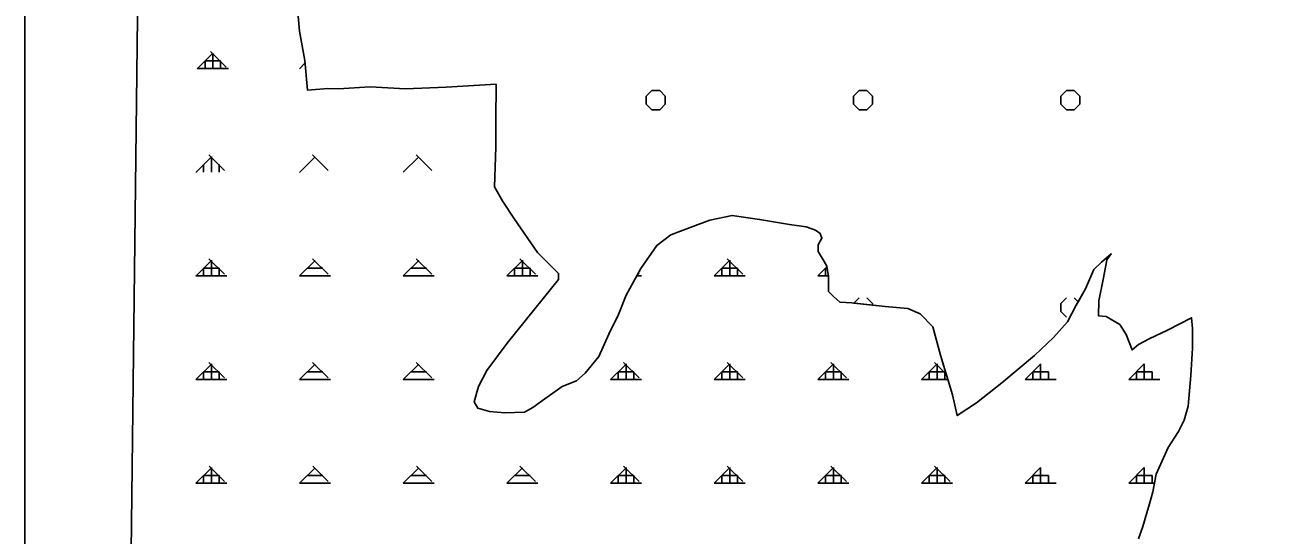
# Model space of a CAD drawing. Extents: x 410727 to 412947, y 4463506 to 4466382.
# Drawn here: x 410732 to 411331, y 4465172 to 4465418 of the extents above; entities that cross this region are included whole.
import ezdxf

# ---------------------------------------------------------------- set-up
doc = ezdxf.new("R2010")
doc.units = 0
for name, color, linetype in [('ADAKENARI', 7, 'Continuous'), ('LJ_ÇERÇEVE', 7, 'Continuous'), ('PL_AYA_ORMAN', 7, 'Continuous'), ('PL_KA_TARIM_DIGER', 7, 'Continuous'), ('TR_ORMAN', 7, 'Continuous'), ('TR_TARIMALANI', 7, 'Continuous')]:
    doc.layers.add(name, color=color, linetype=linetype)

msp = doc.modelspace()

# ---------------------------------------------------------------- linework, layer by layer
at = {"layer": 'ADAKENARI'}
for p, q in [((410864.16, 4465422.64), (410864.8, 4465415.42)), ((410864.8, 4465415.42), (410867.34, 4465401.2)), ((410867.34, 4465401.2), (410868.61, 4465386.99)), ((410868.61, 4465386.99), (410878.55, 4465387.83)), ((410878.55, 4465387.83), (410883.62, 4465387.67)), ((410883.62, 4465387.67), (410898.86, 4465388.51)), ((410898.86, 4465388.51), (410915.99, 4465387.67)), ((410915.99, 4465387.67), (410935.54, 4465388.48)), ((410935.54, 4465388.48), (410959.6, 4465389.81)), ((410959.6, 4465389.81), (410959.52, 4465372.33)), ((410959.52, 4465372.33), (410959.52, 4465359.54)), ((410959.52, 4465359.54), (410958.85, 4465340.35)), ((410958.85, 4465340.35), (410962.88, 4465333.28)), ((410962.88, 4465333.28), (410968.26, 4465325.2)), ((411062.68, 4465324.19), (411073.43, 4465326.54)), ((411073.43, 4465326.54), (411086.76, 4465324.59)), ((410968.26, 4465325.2), (410979.68, 4465308.7)), ((411043.86, 4465317.12), (411054.61, 4465321.16)), ((411054.61, 4465321.16), (411062.68, 4465324.19)), ((411086.76, 4465324.59), (411101.1, 4465322.12)), ((411101.1, 4465322.12), (411109.16, 4465321)), ((411109.16, 4465321), (411113.64, 4465319.42)), ((411037.14, 4465312.07), (411043.86, 4465317.12)), ((411113.64, 4465319.42), (411115.88, 4465317.85)), ((411116.78, 4465315.6), (411115.01, 4465312.38)), ((411115.88, 4465317.85), (411116.78, 4465315.6)), ((410979.68, 4465308.7), (410989.76, 4465298.6)), ((411029.41, 4465300.96), (411037.14, 4465312.07)), ((411115.01, 4465312.38), (411115.01, 4465309.09)), ((411115.01, 4465309.09), (411117.85, 4465304.28)), ((411251.63, 4465304.06), (411256.39, 4465307.98)), ((411256.39, 4465307.98), (411254.3, 4465305.17)), ((411117.85, 4465304.28), (411119.16, 4465302.09)), ((411119.16, 4465302.09), (411120.03, 4465297.05)), ((411247.91, 4465300.55), (411251.63, 4465304.06)), ((411253.7, 4465302.39), (411252.51, 4465295.64)), ((411254.3, 4465305.17), (411253.7, 4465302.39)), ((410989.76, 4465298.6), (410989.76, 4465295.57)), ((411022.35, 4465288.16), (411029.41, 4465300.96)), ((411120.03, 4465297.05), (411120.03, 4465292.23)), ((411243.98, 4465291.13), (411247.91, 4465300.55)), ((410985.06, 4465289.85), (410978.34, 4465281.43)), ((410989.76, 4465295.57), (410985.06, 4465289.85)), ((411120.03, 4465292.23), (411120.03, 4465289.82)), ((411120.03, 4465289.82), (411122.44, 4465287.41)), ((411239.39, 4465283.25), (411243.98, 4465291.13)), ((411252.51, 4465295.64), (411250.33, 4465285.31)), ((411018.66, 4465278.74), (411022.35, 4465288.16)), ((411122.44, 4465287.41), (411125.5, 4465284.78)), ((411125.5, 4465284.78), (411131.18, 4465284.34)), ((411131.18, 4465284.34), (411147.36, 4465282.59)), ((411250.33, 4465285.31), (411250.14, 4465278.17)), ((410978.34, 4465281.43), (410964.9, 4465264.93)), ((411013.96, 4465269.31), (411018.66, 4465278.74)), ((411147.36, 4465282.59), (411158.29, 4465281.72)), ((411158.29, 4465281.72), (411164.19, 4465279.09)), ((411164.19, 4465279.09), (411170.31, 4465272.74)), ((411235.23, 4465275.15), (411239.39, 4465283.25)), ((411250.14, 4465278.17), (411253.9, 4465277.77)), ((411170.31, 4465272.74), (411174.03, 4465259.16)), ((411228.46, 4465267.7), (411235.23, 4465275.15)), ((411253.9, 4465277.77), (411260.44, 4465274)), ((411260.44, 4465274), (411263.61, 4465269.04)), ((411283.42, 4465271.22), (411295.11, 4465277.17)), ((411295.11, 4465277.17), (411295.51, 4465272.01)), ((411295.51, 4465272.01), (411295.51, 4465262.48)), ((411009.25, 4465258.54), (411013.96, 4465269.31)), ((411219.28, 4465258.94), (411228.46, 4465267.7)), ((411263.61, 4465269.04), (411266.38, 4465261.69)), ((411269.55, 4465264.27), (411274.7, 4465267.05)), ((411274.7, 4465267.05), (411283.42, 4465271.22)), ((410964.9, 4465264.93), (410955.15, 4465251.8)), ((411266.38, 4465261.69), (411269.55, 4465264.27)), ((411295.51, 4465262.48), (411294.72, 4465249.38)), ((411002.53, 4465250.45), (411009.25, 4465258.54)), ((411174.03, 4465259.16), (411179.71, 4465240.1)), ((411203.54, 4465245.79), (411219.28, 4465258.94)), ((410955.15, 4465251.8), (410951.12, 4465244.06)), ((410998.5, 4465246.75), (411002.53, 4465250.45)), ((411294.72, 4465249.38), (411293.53, 4465234.49)), ((410951.12, 4465244.06), (410949.1, 4465236.65)), ((410982.03, 4465237.32), (410991.44, 4465244.06)), ((410991.44, 4465244.06), (410998.5, 4465246.75)), ((411191.3, 4465236.16), (411203.54, 4465245.79)), ((410949.1, 4465236.65), (410950.78, 4465233.62)), ((410977.33, 4465233.96), (410982.03, 4465237.32)), ((411179.71, 4465240.1), (411182.11, 4465230.03)), ((411182.11, 4465230.03), (411191.3, 4465236.16)), ((410950.78, 4465233.62), (410956.49, 4465231.94)), ((410956.49, 4465231.94), (410963.89, 4465231.26)), ((410963.89, 4465231.26), (410973.3, 4465231.6)), ((410973.3, 4465231.6), (410977.33, 4465233.96)), ((411293.53, 4465234.49), (411291.55, 4465227.74)), ((411291.55, 4465227.74), (411288.77, 4465222.38)), ((411288.77, 4465222.38), (411283.82, 4465214.64)), ((411283.82, 4465214.64), (411278.07, 4465201.73)), ((411278.07, 4465201.73), (411276.35, 4465193.24)), ((411276.35, 4465193.24), (411274.75, 4465187.41)), ((411273.51, 4465183.03), (411271.63, 4465176.47)), ((411274.75, 4465187.41), (411273.51, 4465183.03)), ((411271.63, 4465176.47), (411269.45, 4465170.53))]:
    msp.add_line(p, q, dxfattribs=at)
at = {"layer": 'LJ_ÇERÇEVE'}
msp.add_lwpolyline([(410732.32, 4466381.6), (412946.74, 4466381.6), (412946.74, 4463506.16), (410732.32, 4463506.16)], close=True, dxfattribs=at)
at = {"layer": 'PL_AYA_ORMAN'}
for points in [[(410786.8, 4465435.86), (410768.78, 4463916.77)], [(411269.45, 4465170.53), (411271.63, 4465176.47), (411273.51, 4465183.03), (411274.75, 4465187.41), (411276.35, 4465193.24), (411278.07, 4465201.73), (411283.82, 4465214.64), (411288.77, 4465222.38), (411291.55, 4465227.74), (411293.53, 4465234.49), (411294.72, 4465249.38), (411295.51, 4465262.48), (411295.51, 4465272.01), (411295.11, 4465277.17), (411283.42, 4465271.22), (411274.7, 4465267.05), (411269.55, 4465264.27), (411266.38, 4465261.69), (411263.61, 4465269.04), (411260.44, 4465274), (411253.9, 4465277.77), (411250.14, 4465278.17), (411250.33, 4465285.31), (411252.51, 4465295.64), (411253.7, 4465302.39), (411254.3, 4465305.17), (411256.39, 4465307.98), (411251.63, 4465304.06), (411247.91, 4465300.55), (411243.98, 4465291.13), (411240.38, 4465284.95), (411239.39, 4465283.25), (411235.23, 4465275.15), (411228.46, 4465267.7), (411219.28, 4465258.94), (411203.54, 4465245.79), (411191.3, 4465236.16), (411182.11, 4465230.03), (411179.71, 4465240.1), (411174.03, 4465259.16), (411170.31, 4465272.74), (411164.19, 4465279.09), (411158.29, 4465281.72), (411147.36, 4465282.59), (411141.25, 4465283.25), (411132.16, 4465284.24), (411131.18, 4465284.34), (411125.5, 4465284.78), (411122.44, 4465287.41), (411120.03, 4465289.82), (411120.03, 4465292.23), (411120.03, 4465297.05), (411119.16, 4465302.09), (411117.85, 4465304.28), (411115.01, 4465309.09), (411115.01, 4465312.38), (411116.78, 4465315.6), (411115.88, 4465317.85), (411113.64, 4465319.42), (411109.16, 4465321), (411101.1, 4465322.12), (411086.76, 4465324.59), (411073.43, 4465326.54), (411062.68, 4465324.19), (411054.61, 4465321.16), (411043.86, 4465317.12), (411037.14, 4465312.07), (411029.41, 4465300.96), (411022.35, 4465288.16), (411018.66, 4465278.74), (411013.96, 4465269.31), (411009.25, 4465258.54), (411002.53, 4465250.45), (410998.5, 4465246.75), (410991.44, 4465244.06), (410982.03, 4465237.32), (410977.33, 4465233.96), (410973.3, 4465231.6), (410963.89, 4465231.26), (410956.49, 4465231.94), (410950.78, 4465233.62), (410949.1, 4465236.65), (410951.12, 4465244.06), (410955.15, 4465251.8), (410964.9, 4465264.93), (410978.34, 4465281.43), (410985.06, 4465289.85), (410989.76, 4465295.57), (410989.76, 4465298.6), (410979.68, 4465308.7), (410968.26, 4465325.2), (410962.88, 4465333.28), (410958.85, 4465340.35), (410959.52, 4465359.54), (410959.52, 4465372.33), (410959.6, 4465389.81), (410935.54, 4465388.48), (410915.99, 4465387.67), (410898.86, 4465388.51), (410883.62, 4465387.67), (410878.55, 4465387.83), (410868.61, 4465386.99), (410867.34, 4465401.2), (410864.8, 4465415.42), (410864.16, 4465422.64)]]:
    msp.add_lwpolyline(points, dxfattribs=at)
at = {"layer": 'PL_KA_TARIM_DIGER'}
msp.add_lwpolyline([(410864.16, 4465422.64), (410864.8, 4465415.42), (410867.34, 4465401.2), (410868.61, 4465386.99), (410878.55, 4465387.83), (410883.62, 4465387.67), (410898.86, 4465388.51), (410915.99, 4465387.67), (410935.54, 4465388.48), (410959.6, 4465389.81), (410959.52, 4465372.33), (410959.52, 4465359.54), (410958.85, 4465340.35), (410962.88, 4465333.28), (410968.26, 4465325.2), (410979.68, 4465308.7), (410989.76, 4465298.6), (410989.76, 4465295.57), (410985.06, 4465289.85), (410978.34, 4465281.43), (410964.9, 4465264.93), (410955.15, 4465251.8), (410951.12, 4465244.06), (410949.1, 4465236.65), (410950.78, 4465233.62), (410956.49, 4465231.94), (410963.89, 4465231.26), (410973.3, 4465231.6), (410977.33, 4465233.96), (410982.03, 4465237.32), (410991.44, 4465244.06), (410998.5, 4465246.75), (411002.53, 4465250.45), (411009.25, 4465258.54), (411013.96, 4465269.31), (411018.66, 4465278.74), (411022.35, 4465288.16), (411029.41, 4465300.96), (411037.14, 4465312.07), (411043.86, 4465317.12), (411054.61, 4465321.16), (411062.68, 4465324.19), (411073.43, 4465326.54), (411086.76, 4465324.59), (411101.1, 4465322.12), (411109.16, 4465321), (411113.64, 4465319.42), (411115.88, 4465317.85), (411116.78, 4465315.6), (411115.01, 4465312.38), (411115.01, 4465309.09), (411117.85, 4465304.28), (411119.16, 4465302.09), (411120.03, 4465297.05), (411120.03, 4465292.23), (411120.03, 4465289.82), (411122.44, 4465287.41), (411125.5, 4465284.78), (411131.18, 4465284.34), (411147.36, 4465282.59), (411158.29, 4465281.72), (411164.19, 4465279.09), (411170.31, 4465272.74), (411174.03, 4465259.16), (411179.71, 4465240.1), (411182.11, 4465230.03), (411191.3, 4465236.16), (411203.54, 4465245.79), (411219.28, 4465258.94), (411228.46, 4465267.7), (411235.23, 4465275.15), (411239.39, 4465283.25), (411243.98, 4465291.13), (411247.91, 4465300.55), (411251.63, 4465304.06), (411256.39, 4465307.98), (411254.3, 4465305.17), (411253.7, 4465302.39), (411252.51, 4465295.64), (411250.33, 4465285.31), (411250.14, 4465278.17), (411253.9, 4465277.77), (411260.44, 4465274), (411263.61, 4465269.04), (411266.38, 4465261.69), (411269.55, 4465264.27), (411274.7, 4465267.05), (411283.42, 4465271.22), (411295.11, 4465277.17), (411295.51, 4465272.01), (411295.51, 4465262.48), (411294.72, 4465249.38), (411293.53, 4465234.49), (411291.55, 4465227.74), (411288.77, 4465222.38), (411283.82, 4465214.64), (411278.07, 4465201.73), (411276.35, 4465193.24), (411274.75, 4465187.41), (411273.51, 4465183.03), (411271.63, 4465176.47), (411269.45, 4465170.53)], dxfattribs=at)
at = {"layer": 'TR_ORMAN'}
for p, q in [((410815.51, 4465397.3), (410823.01, 4465404.8)), ((410829.39, 4465398.09), (410821.89, 4465405.59)), ((410823.02, 4465397.36), (410823.02, 4465404.86)), ((410819.27, 4465397.36), (410819.27, 4465401.11)), ((410819.27, 4465401.11), (410826.77, 4465401.11)), ((410826.77, 4465397.36), (410826.77, 4465401.11)), ((410864.8, 4465397.32), (410867.45, 4465399.97)), ((410815.52, 4465397.36), (410830.52, 4465397.36)), ((410828.59, 4465348.21), (410821.09, 4465355.71)), ((410828.59, 4465348.21), (410821.09, 4465355.71)), ((410878.58, 4465348.21), (410871.08, 4465355.71)), ((410878.58, 4465348.21), (410871.08, 4465355.71)), ((410928.57, 4465348.21), (410921.08, 4465355.71)), ((410814.8, 4465347.32), (410822.3, 4465354.82)), ((410818.56, 4465347.41), (410818.56, 4465351.16)), ((410822.31, 4465347.41), (410822.31, 4465354.91)), ((410826.06, 4465347.41), (410826.06, 4465351.16)), ((410864.8, 4465347.33), (410872.3, 4465354.83)), ((410914.8, 4465347.34), (410922.3, 4465354.83)), ((410814.8, 4465297.33), (410822.3, 4465304.83)), ((410828.62, 4465298.18), (410821.12, 4465305.68)), ((410822.31, 4465297.41), (410822.31, 4465304.91)), ((410864.8, 4465297.34), (410872.3, 4465304.84)), ((410878.61, 4465298.18), (410871.12, 4465305.68)), ((410878.61, 4465298.18), (410871.12, 4465305.68)), ((410914.8, 4465297.34), (410922.3, 4465304.84)), ((410928.61, 4465298.18), (410921.11, 4465305.68)), ((410928.61, 4465298.18), (410921.11, 4465305.68)), ((410964.8, 4465297.35), (410972.3, 4465304.85)), ((410978.6, 4465298.18), (410971.1, 4465305.68)), ((410972.31, 4465297.41), (410972.31, 4465304.91)), ((410972.31, 4465297.41), (410972.31, 4465304.91)), ((411064.8, 4465297.36), (411072.3, 4465304.86)), ((411078.58, 4465298.18), (411071.09, 4465305.68)), ((411072.31, 4465297.41), (411072.31, 4465304.91)), ((410814.81, 4465297.41), (410829.81, 4465297.41)), ((410818.56, 4465297.41), (410818.56, 4465301.16)), ((410818.56, 4465301.16), (410826.06, 4465301.16)), ((410826.06, 4465297.41), (410826.06, 4465301.16)), ((410864.81, 4465297.41), (410879.81, 4465297.41)), ((410868.56, 4465301.16), (410876.06, 4465301.16)), ((410914.81, 4465297.41), (410929.81, 4465297.41)), ((410918.56, 4465301.16), (410926.06, 4465301.16)), ((410964.81, 4465297.41), (410979.81, 4465297.41)), ((410968.56, 4465297.41), (410968.56, 4465301.16)), ((410968.56, 4465297.41), (410968.56, 4465301.16)), ((410968.56, 4465301.16), (410976.06, 4465301.16)), ((410976.06, 4465297.41), (410976.06, 4465301.16)), ((410976.06, 4465297.41), (410976.06, 4465301.16)), ((411027.46, 4465297.41), (411029.81, 4465297.41)), ((411028.59, 4465298.18), (411028.14, 4465298.64)), ((411064.81, 4465297.41), (411079.81, 4465297.41)), ((411068.56, 4465297.41), (411068.56, 4465301.16)), ((411068.56, 4465301.16), (411076.06, 4465301.16)), ((411076.06, 4465297.41), (411076.06, 4465301.16)), ((411114.8, 4465297.37), (411119.21, 4465301.78)), ((411114.81, 4465297.41), (411119.97, 4465297.41)), ((411118.56, 4465297.41), (411118.56, 4465301.16)), ((411118.56, 4465301.16), (411119.32, 4465301.16)), ((410814.8, 4465247.34), (410822.3, 4465254.84)), ((410828.65, 4465248.16), (410821.15, 4465255.66)), ((410822.31, 4465247.41), (410822.31, 4465254.91)), ((410864.8, 4465247.34), (410872.3, 4465254.84)), ((410878.65, 4465248.16), (410871.15, 4465255.66)), ((410914.8, 4465247.35), (410922.3, 4465254.85)), ((410928.64, 4465248.16), (410921.14, 4465255.66)), ((410928.64, 4465248.16), (410921.14, 4465255.66)), ((411014.8, 4465247.37), (411022.3, 4465254.86)), ((411028.62, 4465248.16), (411021.12, 4465255.66)), ((411022.31, 4465247.41), (411022.31, 4465254.91)), ((411064.8, 4465247.37), (411072.3, 4465254.87)), ((411078.62, 4465248.16), (411071.12, 4465255.66)), ((411072.31, 4465247.41), (411072.31, 4465254.91)), ((411114.8, 4465247.38), (411122.3, 4465254.88)), ((411128.61, 4465248.16), (411121.11, 4465255.66)), ((411122.31, 4465247.41), (411122.31, 4465254.91)), ((411164.8, 4465247.39), (411172.3, 4465254.89)), ((411176.76, 4465250.01), (411171.1, 4465255.66)), ((411172.31, 4465247.41), (411172.31, 4465254.91)), ((411214.8, 4465247.39), (411222.3, 4465254.89)), ((411222.31, 4465247.41), (411222.31, 4465254.91)), ((411222.31, 4465247.41), (411222.31, 4465254.91)), ((411264.8, 4465247.4), (411272.3, 4465254.9)), ((411272.31, 4465247.41), (411272.31, 4465254.91)), ((411272.31, 4465247.41), (411272.31, 4465254.91)), ((410818.56, 4465251.16), (410826.06, 4465251.16)), ((410818.56, 4465247.41), (410818.56, 4465251.16)), ((410826.06, 4465247.41), (410826.06, 4465251.16)), ((410868.56, 4465251.16), (410876.06, 4465251.16)), ((410918.56, 4465251.16), (410926.06, 4465251.16)), ((411018.56, 4465251.16), (411026.06, 4465251.16)), ((411018.56, 4465247.41), (411018.56, 4465251.16)), ((411026.06, 4465247.41), (411026.06, 4465251.16)), ((411068.56, 4465251.16), (411076.06, 4465251.16)), ((411068.56, 4465247.41), (411068.56, 4465251.16)), ((411076.06, 4465247.41), (411076.06, 4465251.16)), ((411118.56, 4465251.16), (411126.06, 4465251.16)), ((411118.56, 4465247.41), (411118.56, 4465251.16)), ((411126.06, 4465247.41), (411126.06, 4465251.16)), ((411168.56, 4465251.16), (411176.06, 4465251.16)), ((411168.56, 4465247.41), (411168.56, 4465251.16)), ((411176.06, 4465247.41), (411176.06, 4465251.16)), ((411218.56, 4465247.41), (411218.56, 4465251.16)), ((411218.56, 4465247.41), (411218.56, 4465251.16)), ((411218.56, 4465251.16), (411226.06, 4465251.16)), ((411226.06, 4465247.41), (411226.06, 4465251.16)), ((411226.06, 4465247.41), (411226.06, 4465251.16)), ((411268.56, 4465247.41), (411268.56, 4465251.16)), ((411268.56, 4465247.41), (411268.56, 4465251.16)), ((411268.56, 4465251.16), (411276.06, 4465251.16)), ((411276.06, 4465247.41), (411276.06, 4465251.16)), ((411276.06, 4465247.41), (411276.06, 4465251.16)), ((410814.81, 4465247.41), (410829.81, 4465247.41)), ((410864.81, 4465247.41), (410879.81, 4465247.41)), ((410914.81, 4465247.41), (410929.81, 4465247.41)), ((411014.81, 4465247.41), (411029.81, 4465247.41)), ((411064.81, 4465247.41), (411079.81, 4465247.41)), ((411114.81, 4465247.41), (411129.81, 4465247.41)), ((411164.81, 4465247.41), (411177.53, 4465247.41)), ((411214.81, 4465247.41), (411229.81, 4465247.41)), ((411264.81, 4465247.41), (411279.81, 4465247.41)), ((410814.8, 4465197.34), (410822.3, 4465204.84)), ((410818.56, 4465197.41), (410818.56, 4465201.16)), ((410818.56, 4465201.16), (410826.06, 4465201.16)), ((410828.69, 4465198.14), (410821.19, 4465205.64)), ((410822.31, 4465197.41), (410822.31, 4465204.91)), ((410826.06, 4465197.41), (410826.06, 4465201.16)), ((410864.8, 4465197.35), (410872.3, 4465204.85)), ((410868.56, 4465201.16), (410876.06, 4465201.16)), ((410878.68, 4465198.14), (410871.18, 4465205.64)), ((410914.8, 4465197.36), (410922.3, 4465204.86)), ((410918.56, 4465201.16), (410926.06, 4465201.16)), ((410928.67, 4465198.14), (410921.17, 4465205.64)), ((410964.8, 4465197.37), (410972.3, 4465204.86)), ((410968.56, 4465201.16), (410976.06, 4465201.16)), ((410978.66, 4465198.14), (410971.16, 4465205.64)), ((410978.66, 4465198.14), (410971.16, 4465205.64)), ((411014.8, 4465197.37), (411022.3, 4465204.87)), ((411018.56, 4465197.41), (411018.56, 4465201.16)), ((411018.56, 4465201.16), (411026.06, 4465201.16)), ((411028.66, 4465198.14), (411021.16, 4465205.64)), ((411022.31, 4465197.41), (411022.31, 4465204.91)), ((411026.06, 4465197.41), (411026.06, 4465201.16)), ((411064.8, 4465197.38), (411072.3, 4465204.88)), ((411068.56, 4465197.41), (411068.56, 4465201.16)), ((411068.56, 4465201.16), (411076.06, 4465201.16)), ((411078.65, 4465198.14), (411071.15, 4465205.64)), ((411072.31, 4465197.41), (411072.31, 4465204.91)), ((411076.06, 4465197.41), (411076.06, 4465201.16)), ((411114.8, 4465197.39), (411122.3, 4465204.89)), ((411118.56, 4465197.41), (411118.56, 4465201.16)), ((411118.56, 4465201.16), (411126.06, 4465201.16)), ((411128.64, 4465198.14), (411121.14, 4465205.64)), ((411122.31, 4465197.41), (411122.31, 4465204.91)), ((411126.06, 4465197.41), (411126.06, 4465201.16)), ((411164.8, 4465197.39), (411172.3, 4465204.89)), ((411168.56, 4465201.16), (411176.06, 4465201.16)), ((411168.56, 4465197.41), (411168.56, 4465201.16)), ((411178.63, 4465198.14), (411171.13, 4465205.64)), ((411172.31, 4465197.41), (411172.31, 4465204.91)), ((411176.06, 4465197.41), (411176.06, 4465201.16)), ((411214.8, 4465197.4), (411222.3, 4465204.9)), ((411218.56, 4465197.41), (411218.56, 4465201.16)), ((411218.56, 4465197.41), (411218.56, 4465201.16)), ((411218.56, 4465201.16), (411226.06, 4465201.16)), ((411222.31, 4465197.41), (411222.31, 4465204.91)), ((411222.31, 4465197.41), (411222.31, 4465204.91)), ((411226.06, 4465197.41), (411226.06, 4465201.16)), ((411226.06, 4465197.41), (411226.06, 4465201.16)), ((411264.8, 4465197.41), (411272.3, 4465204.91)), ((411268.56, 4465197.41), (411268.56, 4465201.16)), ((411268.56, 4465197.41), (411268.56, 4465201.16)), ((411268.56, 4465201.16), (411276.06, 4465201.16)), ((411272.31, 4465197.41), (411272.31, 4465204.91)), ((411272.31, 4465197.41), (411272.31, 4465204.91)), ((411276.06, 4465197.41), (411276.06, 4465201.16)), ((411276.06, 4465197.41), (411276.06, 4465201.16)), ((410814.81, 4465197.41), (410829.81, 4465197.41)), ((410864.81, 4465197.41), (410879.81, 4465197.41)), ((410914.81, 4465197.41), (410929.81, 4465197.41)), ((410964.81, 4465197.41), (410979.81, 4465197.41)), ((411014.81, 4465197.41), (411029.81, 4465197.41)), ((411064.81, 4465197.41), (411079.81, 4465197.41)), ((411114.81, 4465197.41), (411129.81, 4465197.41)), ((411164.81, 4465197.41), (411179.81, 4465197.41)), ((411214.81, 4465197.41), (411229.81, 4465197.41)), ((411264.81, 4465197.41), (411277.19, 4465197.41))]:
    msp.add_line(p, q, dxfattribs=at)
at = {"layer": 'TR_TARIMALANI'}
for p, q in [((411032, 4465384.07), (411034.71, 4465386.78)), ((411032, 4465384.07), (411034.71, 4465386.78)), ((411034.71, 4465386.79), (411038.54, 4465386.79)), ((411034.71, 4465386.79), (411038.54, 4465386.79)), ((411041.25, 4465384.07), (411038.54, 4465386.78)), ((411041.25, 4465384.07), (411038.54, 4465386.78)), ((411041.25, 4465384.07), (411038.54, 4465386.78)), ((411041.25, 4465384.07), (411038.54, 4465386.78)), ((411132, 4465384.07), (411134.71, 4465386.78)), ((411132, 4465384.07), (411134.71, 4465386.78)), ((411134.71, 4465386.79), (411138.54, 4465386.79)), ((411134.71, 4465386.79), (411138.54, 4465386.79)), ((411141.25, 4465384.07), (411138.54, 4465386.78)), ((411141.25, 4465384.07), (411138.54, 4465386.78)), ((411232, 4465384.07), (411234.7, 4465386.78)), ((411232, 4465384.07), (411234.7, 4465386.78)), ((411234.71, 4465386.79), (411238.54, 4465386.79)), ((411234.71, 4465386.79), (411238.54, 4465386.79)), ((411241.25, 4465384.07), (411238.54, 4465386.78)), ((411241.25, 4465384.07), (411238.54, 4465386.78)), ((411032, 4465380.25), (411032, 4465384.08)), ((411032, 4465380.25), (411032, 4465384.08)), ((411034.71, 4465377.53), (411032, 4465380.24)), ((411034.71, 4465377.53), (411032, 4465380.24)), ((411034.71, 4465377.53), (411032, 4465380.24)), ((411034.71, 4465377.53), (411032, 4465380.24)), ((411038.54, 4465377.53), (411041.25, 4465380.24)), ((411038.54, 4465377.53), (411041.25, 4465380.24)), ((411041.25, 4465380.25), (411041.25, 4465384.08)), ((411041.25, 4465380.25), (411041.25, 4465384.08)), ((411132, 4465380.25), (411132, 4465384.08)), ((411132, 4465380.25), (411132, 4465384.08)), ((411134.71, 4465377.53), (411132, 4465380.24)), ((411134.71, 4465377.53), (411132, 4465380.24)), ((411138.54, 4465377.53), (411141.25, 4465380.24)), ((411138.54, 4465377.53), (411141.25, 4465380.24)), ((411141.25, 4465380.25), (411141.25, 4465384.08)), ((411141.25, 4465380.25), (411141.25, 4465384.08)), ((411232, 4465380.25), (411232, 4465384.08)), ((411232, 4465380.25), (411232, 4465384.08)), ((411234.71, 4465377.53), (411232, 4465380.24)), ((411234.71, 4465377.53), (411232, 4465380.24)), ((411238.54, 4465377.53), (411241.24, 4465380.24)), ((411238.54, 4465377.53), (411241.24, 4465380.24)), ((411241.25, 4465380.25), (411241.25, 4465384.08)), ((411241.25, 4465380.25), (411241.25, 4465384.08)), ((411034.71, 4465377.54), (411038.54, 4465377.54)), ((411034.71, 4465377.54), (411038.54, 4465377.54)), ((411134.71, 4465377.54), (411138.54, 4465377.54)), ((411134.71, 4465377.54), (411138.54, 4465377.54)), ((411234.71, 4465377.54), (411238.54, 4465377.54)), ((411234.71, 4465377.54), (411238.54, 4465377.54)), ((411132.16, 4465284.24), (411134.71, 4465286.78)), ((411141.25, 4465284.07), (411138.54, 4465286.78)), ((411141.25, 4465283.25), (411141.25, 4465284.08)), ((411232, 4465284.07), (411234.7, 4465286.78)), ((411232, 4465280.25), (411232, 4465284.08)), ((411240.38, 4465284.95), (411238.54, 4465286.78)), ((411234.71, 4465277.53), (411232, 4465280.24))]:
    msp.add_line(p, q, dxfattribs=at)

doc.saveas('drawing.dxf')
